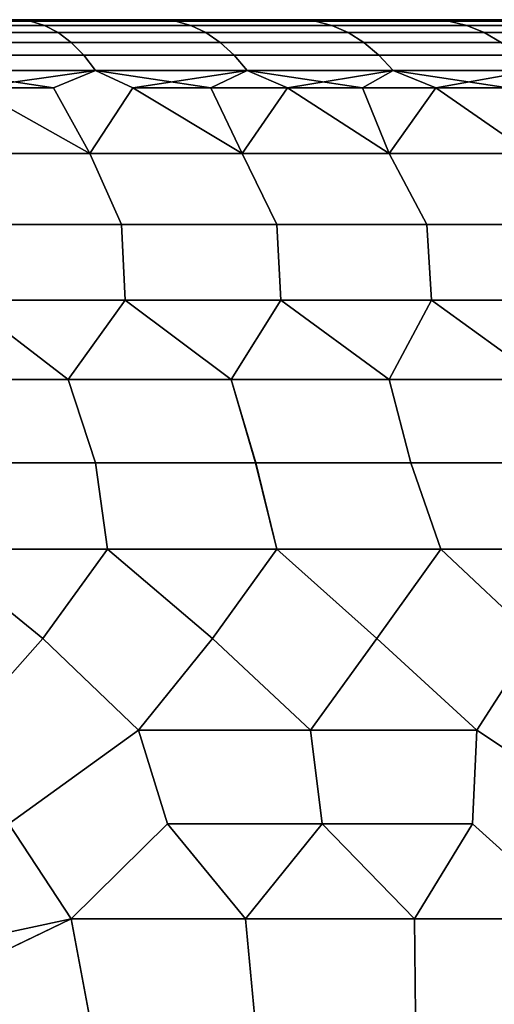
# Model space of a CAD drawing. Header units: metres. Extents: x -109 to 109, y -100 to 58.
# Tile 499 of 642: x 5.33 to 7.08, y 33.09 to 36.7. Entities that reach past the tile are written whole.
import ezdxf

# ---------------------------------------------------------------- set-up
doc = ezdxf.new("R2010")
doc.units = ezdxf.units.M
doc.layers.add('solid_21_062_100_XXX', color=7, linetype='CONTINUOUS')

msp = doc.modelspace()

# ---------------------------------------------------------------- linework, layer by layer
at = {"layer": 'solid_21_062_100_XXX'}
for points in [[(4.823829, 36.694729, 195.392395), (5.230751, 36.700001, 195.725357), (5.374151, 36.694729, 195.689133)], [(5.374151, 36.694729, 214.30574), (4.948279, 36.700001, 214.423279), (4.823829, 36.694729, 214.602463)], [(5.374151, 36.694729, 214.30574), (4.823829, 36.694729, 214.602463), (4.869641, 36.678841, 214.69368), (5.425189, 36.678841, 214.394135)], [(4.823829, 36.694729, 195.392395), (5.374151, 36.694729, 195.689133), (5.425189, 36.678841, 195.600723), (4.869641, 36.678841, 195.301178)], [(5.425189, 36.678841, 214.394135), (4.869641, 36.678841, 214.69368), (4.914473, 36.652508, 214.782944), (5.475135, 36.652508, 214.480637)], [(4.869641, 36.678841, 195.301178), (5.425189, 36.678841, 195.600723), (5.475135, 36.652508, 195.514221), (4.914473, 36.652508, 195.211914)], [(5.374151, 36.694729, 214.30574), (5.230744, 36.700001, 214.269501), (4.948279, 36.700001, 214.423279)], [(5.508409, 36.700001, 214.107285), (5.230751, 36.700001, 195.725357), (4.948285, 36.700001, 195.571594), (5.230744, 36.700001, 214.269501)], [(5.374151, 36.694729, 214.30574), (5.508409, 36.700001, 214.107285), (5.230744, 36.700001, 214.269501)], [(5.781019, 36.700001, 213.936768), (5.508415, 36.700001, 195.887589), (5.230751, 36.700001, 195.725357), (5.508409, 36.700001, 214.107285)], [(5.374151, 36.694729, 195.689133), (5.230751, 36.700001, 195.725357), (5.508415, 36.700001, 195.887589)], [(5.906289, 36.694729, 196.017349), (5.374151, 36.694729, 195.689133), (5.508415, 36.700001, 195.887589), (5.781025, 36.700001, 196.05809)], [(5.906289, 36.694729, 213.977509), (5.508409, 36.700001, 214.107285), (5.374151, 36.694729, 214.30574)], [(5.906289, 36.694729, 213.977509), (5.374151, 36.694729, 214.30574), (5.425189, 36.678841, 214.394135), (5.96238, 36.678841, 214.06279)], [(5.374151, 36.694729, 195.689133), (5.906289, 36.694729, 196.017349), (5.96238, 36.678841, 195.932068), (5.425189, 36.678841, 195.600723)], [(5.96238, 36.678841, 214.06279), (5.425189, 36.678841, 214.394135), (5.475135, 36.652508, 214.480637), (6.017272, 36.652508, 214.146255)], [(5.425189, 36.678841, 195.600723), (5.96238, 36.678841, 195.932068), (6.017272, 36.652508, 195.848618), (5.475135, 36.652508, 195.514221)], [(5.906289, 36.694729, 213.977509), (5.781019, 36.700001, 213.936768), (5.508409, 36.700001, 214.107285)], [(6.048395, 36.700001, 213.758072), (5.781025, 36.700001, 196.05809), (5.508415, 36.700001, 195.887589), (5.781019, 36.700001, 213.936768)], [(5.906289, 36.694729, 213.977509), (6.048395, 36.700001, 213.758072), (5.781019, 36.700001, 213.936768)], [(6.310209, 36.700001, 213.571411), (6.048401, 36.700001, 196.236786), (5.781025, 36.700001, 196.05809), (6.048395, 36.700001, 213.758072)], [(5.906289, 36.694729, 196.017349), (5.781025, 36.700001, 196.05809), (6.048401, 36.700001, 196.236786)], [(6.418441, 36.694729, 196.375961), (5.906289, 36.694729, 196.017349), (6.048401, 36.700001, 196.236786), (6.310215, 36.700001, 196.423447)], [(6.418441, 36.694729, 213.618896), (6.048395, 36.700001, 213.758072), (5.906289, 36.694729, 213.977509)], [(6.418441, 36.694729, 213.618896), (5.906289, 36.694729, 213.977509), (5.96238, 36.678841, 214.06279), (6.479396, 36.678841, 213.700775)], [(5.906289, 36.694729, 196.017349), (6.418441, 36.694729, 196.375961), (6.479396, 36.678841, 196.294098), (5.96238, 36.678841, 195.932068)], [(6.479396, 36.678841, 213.700775), (5.96238, 36.678841, 214.06279), (6.017272, 36.652508, 214.146255), (6.539048, 36.652508, 213.780899)], [(5.96238, 36.678841, 195.932068), (6.479396, 36.678841, 196.294098), (6.539048, 36.652508, 196.213959), (6.017272, 36.652508, 195.848618)], [(6.418441, 36.694729, 213.618896), (6.310209, 36.700001, 213.571411), (6.048395, 36.700001, 213.758072)], [(6.566255, 36.700001, 213.376953), (6.310215, 36.700001, 196.423447), (6.048401, 36.700001, 196.236786), (6.310209, 36.700001, 213.571411)], [(6.418441, 36.694729, 213.618896), (6.566255, 36.700001, 213.376953), (6.310209, 36.700001, 213.571411)], [(6.816346, 36.700001, 213.174805), (6.566261, 36.700001, 196.61792), (6.310215, 36.700001, 196.423447), (6.566255, 36.700001, 213.376953)], [(6.418441, 36.694729, 196.375961), (6.310215, 36.700001, 196.423447), (6.566261, 36.700001, 196.61792)], [(6.908875, 36.694729, 196.763748), (6.418441, 36.694729, 196.375961), (6.566261, 36.700001, 196.61792), (6.816352, 36.700001, 196.820068)], [(6.908875, 36.694729, 213.23111), (6.566255, 36.700001, 213.376953), (6.418441, 36.694729, 213.618896)], [(6.908875, 36.694729, 213.23111), (6.418441, 36.694729, 213.618896), (6.479396, 36.678841, 213.700775), (6.974489, 36.678841, 213.309296)], [(6.418441, 36.694729, 196.375961), (6.908875, 36.694729, 196.763748), (6.974489, 36.678841, 196.685562), (6.479396, 36.678841, 196.294098)], [(6.974489, 36.678841, 213.309296), (6.479396, 36.678841, 213.700775), (6.539048, 36.652508, 213.780899), (7.038698, 36.652508, 213.385818)], [(6.479396, 36.678841, 196.294098), (6.974489, 36.678841, 196.685562), (7.038698, 36.652508, 196.609039), (6.539048, 36.652508, 196.213959)], [(6.908875, 36.694729, 213.23111), (6.816346, 36.700001, 213.174805), (6.566255, 36.700001, 213.376953)], [(7.060173, 36.700001, 212.96524), (6.816352, 36.700001, 196.820068), (6.566261, 36.700001, 196.61792), (6.816346, 36.700001, 213.174805)], [(6.908875, 36.694729, 213.23111), (7.060173, 36.700001, 212.96524), (6.816346, 36.700001, 213.174805)], [(7.060173, 36.700001, 212.96524), (7.060178, 36.700001, 197.029633), (6.816352, 36.700001, 196.820068)], [(6.908875, 36.694729, 196.763748), (6.816352, 36.700001, 196.820068), (7.060178, 36.700001, 197.029633)], [(7.375933, 36.694729, 197.179398), (6.908875, 36.694729, 196.763748), (7.060178, 36.700001, 197.029633), (7.297571, 36.700001, 197.24646)], [(7.375933, 36.694729, 212.81546), (7.060173, 36.700001, 212.96524), (6.908875, 36.694729, 213.23111)], [(7.375933, 36.694729, 212.81546), (6.908875, 36.694729, 213.23111), (6.974489, 36.678841, 213.309296), (7.445982, 36.678841, 212.889709)], [(6.908875, 36.694729, 196.763748), (7.375933, 36.694729, 197.179398), (7.445982, 36.678841, 197.105148), (6.974489, 36.678841, 196.685562)], [(7.445982, 36.678841, 212.889709), (6.974489, 36.678841, 213.309296), (7.038698, 36.652508, 213.385818), (7.514532, 36.652508, 212.962372)], [(6.974489, 36.678841, 196.685562), (7.445982, 36.678841, 197.105148), (7.514532, 36.652508, 197.032486), (7.038698, 36.652508, 196.609039)], [(7.060173, 36.700001, 212.96524), (7.297566, 36.700001, 212.748398), (7.060178, 36.700001, 197.029633)], [(7.375933, 36.694729, 212.81546), (7.297566, 36.700001, 212.748398), (7.060173, 36.700001, 212.96524)], [(7.297566, 36.700001, 212.748398), (7.297571, 36.700001, 197.24646), (7.060178, 36.700001, 197.029633)], [(5.475135, 36.652508, 214.480637), (4.914473, 36.652508, 214.782944), (4.957845, 36.616009, 214.869308), (5.523457, 36.616009, 214.564331)], [(4.914473, 36.652508, 195.211914), (5.475135, 36.652508, 195.514221), (5.523457, 36.616009, 195.430527), (4.957845, 36.616009, 195.125549)], [(6.017272, 36.652508, 214.146255), (5.475135, 36.652508, 214.480637), (5.523457, 36.616009, 214.564331), (6.070378, 36.616009, 214.22699)], [(5.475135, 36.652508, 195.514221), (6.017272, 36.652508, 195.848618), (6.070378, 36.616009, 195.767868), (5.523457, 36.616009, 195.430527)], [(6.539048, 36.652508, 213.780899), (6.017272, 36.652508, 214.146255), (6.070378, 36.616009, 214.22699), (6.596759, 36.616009, 213.858414)], [(6.017272, 36.652508, 195.848618), (6.539048, 36.652508, 196.213959), (6.596759, 36.616009, 196.136444), (6.070378, 36.616009, 195.767868)], [(7.038698, 36.652508, 213.385818), (6.539048, 36.652508, 213.780899), (6.596759, 36.616009, 213.858414), (7.100819, 36.616009, 213.459854)], [(6.539048, 36.652508, 196.213959), (7.038698, 36.652508, 196.609039), (7.100819, 36.616009, 196.535004), (6.596759, 36.616009, 196.136444)], [(7.514532, 36.652508, 212.962372), (7.038698, 36.652508, 213.385818), (7.100819, 36.616009, 213.459854), (7.580852, 36.616009, 213.032669)], [(7.038698, 36.652508, 196.609039), (7.514532, 36.652508, 197.032486), (7.580852, 36.616009, 196.962204), (7.100819, 36.616009, 196.535004)], [(5.523457, 36.616009, 214.564331), (4.957845, 36.616009, 214.869308), (4.999297, 36.569733, 214.951843), (5.569637, 36.569733, 214.644318)], [(4.957845, 36.616009, 195.125549), (5.523457, 36.616009, 195.430527), (5.569637, 36.569733, 195.35054), (4.999297, 36.569733, 195.043015)], [(6.070378, 36.616009, 214.22699), (5.523457, 36.616009, 214.564331), (5.569637, 36.569733, 214.644318), (6.121131, 36.569733, 214.304153)], [(5.523457, 36.616009, 195.430527), (6.070378, 36.616009, 195.767868), (6.121131, 36.569733, 195.690704), (5.569637, 36.569733, 195.35054)], [(6.596759, 36.616009, 213.858414), (6.070378, 36.616009, 214.22699), (6.121131, 36.569733, 214.304153), (6.651913, 36.569733, 213.932495)], [(6.070378, 36.616009, 195.767868), (6.596759, 36.616009, 196.136444), (6.651913, 36.569733, 196.062363), (6.121131, 36.569733, 195.690704)], [(7.100819, 36.616009, 213.459854), (6.596759, 36.616009, 213.858414), (6.651913, 36.569733, 213.932495), (7.160187, 36.569733, 213.530609)], [(6.596759, 36.616009, 196.136444), (7.100819, 36.616009, 196.535004), (7.160187, 36.569733, 196.464249), (6.651913, 36.569733, 196.062363)], [(5.569637, 36.569733, 214.644318), (4.999297, 36.569733, 214.951843), (5.038385, 36.514175, 215.029678), (5.613184, 36.514175, 214.719757)], [(4.999297, 36.569733, 195.043015), (5.569637, 36.569733, 195.35054), (5.613184, 36.514175, 195.275116), (5.038385, 36.514175, 194.965179)], [(6.121131, 36.569733, 214.304153), (5.569637, 36.569733, 214.644318), (5.613184, 36.514175, 214.719757), (6.16899, 36.514175, 214.376923)], [(5.569637, 36.569733, 195.35054), (6.121131, 36.569733, 195.690704), (6.16899, 36.514175, 195.617935), (5.613184, 36.514175, 195.275116)], [(6.651913, 36.569733, 213.932495), (6.121131, 36.569733, 214.304153), (6.16899, 36.514175, 214.376923), (6.703922, 36.514175, 214.002365)], [(6.121131, 36.569733, 195.690704), (6.651913, 36.569733, 196.062363), (6.703922, 36.514175, 195.992508), (6.16899, 36.514175, 195.617935)], [(7.160187, 36.569733, 213.530609), (6.651913, 36.569733, 213.932495), (6.703922, 36.514175, 214.002365), (7.216171, 36.514175, 213.597321)], [(6.651913, 36.569733, 196.062363), (7.160187, 36.569733, 196.464249), (7.216171, 36.514175, 196.397537), (6.703922, 36.514175, 195.992508)], [(5.038385, 36.514175, 215.029678), (5.163188, 36.450001, 215.056961), (5.459018, 36.450001, 214.899536)], [(5.613184, 36.514175, 214.719757), (5.038385, 36.514175, 215.029678), (5.459018, 36.450001, 214.899536)], [(5.038385, 36.514175, 194.965179), (5.613184, 36.514175, 195.275116), (5.163188, 36.450001, 194.937912)], [(5.613184, 36.514175, 195.275116), (5.459018, 36.450001, 195.095322), (5.163188, 36.450001, 194.937912)], [(5.613184, 36.514175, 214.719757), (5.459018, 36.450001, 214.899536), (5.592396, 36.209625, 215.116104), (5.750053, 36.450001, 214.733414)], [(5.613184, 36.514175, 195.275116), (5.750053, 36.450001, 195.261444), (5.592396, 36.209625, 194.878754), (5.459018, 36.450001, 195.095322)], [(5.613184, 36.514175, 214.719757), (5.750053, 36.450001, 214.733414), (6.036038, 36.450001, 214.558746)], [(6.16899, 36.514175, 214.376923), (5.613184, 36.514175, 214.719757), (6.036038, 36.450001, 214.558746)], [(5.613184, 36.514175, 195.275116), (6.16899, 36.514175, 195.617935), (5.750053, 36.450001, 195.261444)], [(6.16899, 36.514175, 195.617935), (6.036038, 36.450001, 195.436111), (5.750053, 36.450001, 195.261444)], [(6.16899, 36.514175, 214.376923), (6.036038, 36.450001, 214.558746), (6.316722, 36.450001, 214.375687)], [(6.16899, 36.514175, 195.617935), (6.316722, 36.450001, 195.619186), (6.150958, 36.209625, 195.208237), (6.036038, 36.450001, 195.436111)], [(6.16899, 36.514175, 214.376923), (6.316722, 36.450001, 214.375687), (6.591857, 36.450001, 214.184372)], [(6.703922, 36.514175, 214.002365), (6.16899, 36.514175, 214.376923), (6.591857, 36.450001, 214.184372)], [(6.16899, 36.514175, 195.617935), (6.703922, 36.514175, 195.992508), (6.316722, 36.450001, 195.619186)], [(6.703922, 36.514175, 195.992508), (6.591857, 36.450001, 195.810486), (6.316722, 36.450001, 195.619186)], [(6.703922, 36.514175, 214.002365), (6.591857, 36.450001, 214.184372), (6.861204, 36.450001, 213.985001)], [(6.703922, 36.514175, 195.992508), (6.861204, 36.450001, 196.009857), (6.690166, 36.209625, 195.568527), (6.591857, 36.450001, 195.810486)], [(6.703922, 36.514175, 214.002365), (6.861204, 36.450001, 213.985001), (7.124524, 36.450001, 213.777725)], [(7.216171, 36.514175, 213.597321), (6.703922, 36.514175, 214.002365), (7.124524, 36.450001, 213.777725)], [(6.703922, 36.514175, 195.992508), (7.216171, 36.514175, 196.397537), (6.861204, 36.450001, 196.009857)], [(7.216171, 36.514175, 196.397537), (7.124524, 36.450001, 196.217133), (6.861204, 36.450001, 196.009857)], [(5.01624, 36.209625, 215.413757), (5.592396, 36.209625, 215.116104), (5.163188, 36.450001, 215.056961)], [(5.592396, 36.209625, 194.878754), (5.01624, 36.209625, 194.5811), (5.163188, 36.450001, 194.937912), (5.459018, 36.450001, 195.095322)], [(5.592396, 36.209625, 215.116104), (5.459018, 36.450001, 214.899536), (5.163188, 36.450001, 215.056961)], [(5.592396, 36.209625, 215.116104), (6.150958, 36.209625, 214.786621), (5.750053, 36.450001, 214.733414)], [(6.150958, 36.209625, 195.208237), (5.592396, 36.209625, 194.878754), (5.750053, 36.450001, 195.261444)], [(6.150958, 36.209625, 214.786621), (6.036038, 36.450001, 214.558746), (5.750053, 36.450001, 214.733414)], [(6.150958, 36.209625, 195.208237), (5.750053, 36.450001, 195.261444), (6.036038, 36.450001, 195.436111)], [(6.150958, 36.209625, 214.786621), (6.690166, 36.209625, 214.426331), (6.316722, 36.450001, 214.375687), (6.036038, 36.450001, 214.558746)], [(6.690166, 36.209625, 195.568527), (6.150958, 36.209625, 195.208237), (6.316722, 36.450001, 195.619186)], [(6.690166, 36.209625, 214.426331), (6.591857, 36.450001, 214.184372), (6.316722, 36.450001, 214.375687)], [(6.690166, 36.209625, 195.568527), (6.316722, 36.450001, 195.619186), (6.591857, 36.450001, 195.810486)], [(6.690166, 36.209625, 214.426331), (7.208323, 36.209625, 214.036377), (6.861204, 36.450001, 213.985001), (6.591857, 36.450001, 214.184372)], [(7.208323, 36.209625, 195.958481), (6.690166, 36.209625, 195.568527), (6.861204, 36.450001, 196.009857)], [(7.208323, 36.209625, 214.036377), (7.124524, 36.450001, 213.777725), (6.861204, 36.450001, 213.985001)], [(7.208323, 36.209625, 195.958481), (6.861204, 36.450001, 196.009857), (7.124524, 36.450001, 196.217133)], [(5.592396, 36.209625, 215.116104), (5.01624, 36.209625, 215.413757), (5.12001, 35.949127, 215.629242), (5.708085, 35.949127, 215.325439)], [(5.01624, 36.209625, 194.5811), (5.592396, 36.209625, 194.878754), (5.708085, 35.949127, 194.669434), (5.12001, 35.949127, 194.365616)], [(6.150958, 36.209625, 214.786621), (5.592396, 36.209625, 215.116104), (5.708085, 35.949127, 215.325439), (6.278201, 35.949127, 214.989136)], [(5.592396, 36.209625, 194.878754), (6.150958, 36.209625, 195.208237), (6.278201, 35.949127, 195.005737), (5.708085, 35.949127, 194.669434)], [(6.690166, 36.209625, 214.426331), (6.150958, 36.209625, 214.786621), (6.278201, 35.949127, 214.989136), (6.828563, 35.949127, 214.621384)], [(6.150958, 36.209625, 195.208237), (6.690166, 36.209625, 195.568527), (6.828563, 35.949127, 195.373474), (6.278201, 35.949127, 195.005737)], [(7.208323, 36.209625, 214.036377), (6.690166, 36.209625, 214.426331), (6.828563, 35.949127, 214.621384), (7.35744, 35.949127, 214.223373)], [(6.690166, 36.209625, 195.568527), (7.208323, 36.209625, 195.958481), (7.35744, 35.949127, 195.7715), (6.828563, 35.949127, 195.373474)], [(5.132861, 35.672371, 215.86702), (5.72145, 35.672371, 215.569046), (5.708085, 35.949127, 215.325439), (5.12001, 35.949127, 215.629242)], [(5.132708, 35.672371, 194.127777), (5.12001, 35.949127, 194.365616), (5.708085, 35.949127, 194.669434), (5.721288, 35.672371, 194.42572)], [(5.72145, 35.672371, 215.569046), (6.292806, 35.672371, 215.239243), (6.278201, 35.949127, 214.989136), (5.708085, 35.949127, 215.325439)], [(5.721288, 35.672371, 194.42572), (5.708085, 35.949127, 194.669434), (6.278201, 35.949127, 195.005737), (6.292636, 35.672371, 194.755508)], [(6.292806, 35.672371, 215.239243), (6.845208, 35.672371, 214.878586), (6.828563, 35.949127, 214.621384), (6.278201, 35.949127, 214.989136)], [(6.292636, 35.672371, 194.755508), (6.278201, 35.949127, 195.005737), (6.828563, 35.949127, 195.373474), (6.845032, 35.672371, 195.11615)], [(6.845208, 35.672371, 214.878586), (7.376991, 35.672371, 214.488174), (7.35744, 35.949127, 214.223373), (6.828563, 35.949127, 214.621384)], [(6.845032, 35.672371, 195.11615), (6.828563, 35.949127, 195.373474), (7.35744, 35.949127, 195.7715), (7.376811, 35.672371, 195.506546)], [(4.897419, 35.380749, 216.193802), (5.512453, 35.380749, 215.904144), (5.132861, 35.672371, 215.86702)], [(4.897438, 35.380749, 193.801071), (5.132708, 35.672371, 194.127777), (5.512473, 35.380749, 194.090729)], [(5.512473, 35.380749, 194.090729), (5.132708, 35.672371, 194.127777), (5.721288, 35.672371, 194.42572)], [(5.512453, 35.380749, 215.904144), (5.72145, 35.672371, 215.569046), (5.132861, 35.672371, 215.86702)], [(5.512453, 35.380749, 215.904144), (6.110428, 35.380749, 215.580719), (5.72145, 35.672371, 215.569046)], [(5.512473, 35.380749, 194.090729), (5.721288, 35.672371, 194.42572), (6.110448, 35.380749, 194.414154)], [(6.110448, 35.380749, 194.414154), (5.721288, 35.672371, 194.42572), (6.292636, 35.672371, 194.755508)], [(6.110428, 35.380749, 215.580719), (6.292806, 35.672371, 215.239243), (5.72145, 35.672371, 215.569046)], [(6.110428, 35.380749, 215.580719), (6.689493, 35.380749, 215.224564), (6.292806, 35.672371, 215.239243)], [(6.110448, 35.380749, 194.414154), (6.292636, 35.672371, 194.755508), (6.689514, 35.380749, 194.770325)], [(6.689514, 35.380749, 194.770325), (6.292636, 35.672371, 194.755508), (6.845032, 35.672371, 195.11615)], [(6.689493, 35.380749, 215.224564), (6.845208, 35.672371, 214.878586), (6.292806, 35.672371, 215.239243)], [(6.689493, 35.380749, 215.224564), (7.247856, 35.380749, 214.836746), (6.845208, 35.672371, 214.878586)], [(6.689514, 35.380749, 194.770325), (6.845032, 35.672371, 195.11615), (7.247878, 35.380749, 195.158142)], [(7.247878, 35.380749, 195.158142), (6.845032, 35.672371, 195.11615), (7.376811, 35.672371, 195.506546)], [(7.247856, 35.380749, 214.836746), (7.376991, 35.672371, 214.488174), (6.845208, 35.672371, 214.878586)], [(5.613014, 35.075718, 216.053772), (5.512453, 35.380749, 215.904144), (4.897419, 35.380749, 216.193802), (5.009668, 35.075718, 216.339905)], [(4.897438, 35.380749, 193.801071), (5.512473, 35.380749, 194.090729), (5.613052, 35.075718, 193.941101), (5.009704, 35.075718, 193.654968)], [(6.20008, 35.075718, 215.735565), (6.110428, 35.380749, 215.580719), (5.512453, 35.380749, 215.904144), (5.613014, 35.075718, 216.053772)], [(5.512473, 35.380749, 194.090729), (6.110448, 35.380749, 194.414154), (6.200121, 35.075718, 194.259308), (5.613052, 35.075718, 193.941101)], [(6.20008, 35.075718, 215.735565), (6.769165, 35.075718, 215.38623), (6.689493, 35.380749, 215.224564), (6.110428, 35.380749, 215.580719)], [(6.110448, 35.380749, 194.414154), (6.689514, 35.380749, 194.770325), (6.769208, 35.075718, 194.608658), (6.200121, 35.075718, 194.259308)], [(6.769165, 35.075718, 215.38623), (7.318618, 35.075718, 215.006744), (7.247856, 35.380749, 214.836746), (6.689493, 35.380749, 215.224564)], [(7.247878, 35.380749, 195.158142), (7.318664, 35.075718, 194.988144), (6.769208, 35.075718, 194.608658), (6.689514, 35.380749, 194.770325)], [(5.017682, 34.758801, 216.507751), (5.656822, 34.758801, 216.207474), (5.613014, 35.075718, 216.053772), (5.009668, 35.075718, 216.339905)], [(5.613052, 35.075718, 193.941101), (5.656797, 34.758801, 193.787369), (5.017663, 34.758801, 193.487091), (5.009704, 35.075718, 193.654968)], [(5.656822, 34.758801, 216.207474), (6.278069, 34.758801, 215.871735), (6.20008, 35.075718, 215.735565), (5.613014, 35.075718, 216.053772)], [(6.200121, 35.075718, 194.259308), (6.278041, 34.758801, 194.123108), (5.656797, 34.758801, 193.787369), (5.613052, 35.075718, 193.941101)], [(6.278069, 34.758801, 215.871735), (6.879461, 34.758801, 215.501602), (6.769165, 35.075718, 215.38623), (6.20008, 35.075718, 215.735565)], [(6.200121, 35.075718, 194.259308), (6.769208, 35.075718, 194.608658), (6.879428, 34.758801, 194.493225), (6.278041, 34.758801, 194.123108)], [(7.459094, 34.758801, 215.098251), (7.318618, 35.075718, 215.006744), (6.769165, 35.075718, 215.38623), (6.879461, 34.758801, 215.501602)], [(6.769208, 35.075718, 194.608658), (7.318664, 35.075718, 194.988144), (7.459057, 34.758801, 194.896576), (6.879428, 34.758801, 194.493225)], [(5.121126, 34.095703, 216.729691), (5.419725, 34.431583, 216.472519), (5.017682, 34.758801, 216.507751), (4.781694, 34.431583, 216.752701)], [(5.017663, 34.758801, 193.487091), (5.419761, 34.431583, 193.522354), (5.121132, 34.095703, 193.265167), (4.781723, 34.431583, 193.242172)], [(5.017663, 34.758801, 193.487091), (5.656797, 34.758801, 193.787369), (5.419761, 34.431583, 193.522354)], [(5.419725, 34.431583, 216.472519), (5.656822, 34.758801, 216.207474), (5.017682, 34.758801, 216.507751)], [(5.769957, 34.095703, 216.424576), (6.041416, 34.431583, 216.15773), (5.656822, 34.758801, 216.207474), (5.419725, 34.431583, 216.472519)], [(5.656797, 34.758801, 193.787369), (6.041457, 34.431583, 193.837158), (5.769965, 34.095703, 193.570297), (5.419761, 34.431583, 193.522354)], [(5.656797, 34.758801, 193.787369), (6.278041, 34.758801, 194.123108), (6.041457, 34.431583, 193.837158)], [(6.041416, 34.431583, 216.15773), (6.278069, 34.758801, 215.871735), (5.656822, 34.758801, 216.207474)], [(6.400688, 34.095703, 216.083603), (6.644891, 34.431583, 215.809296), (6.278069, 34.758801, 215.871735), (6.041416, 34.431583, 216.15773)], [(6.278041, 34.758801, 194.123108), (6.644938, 34.431583, 194.185593), (6.400697, 34.095703, 193.91127), (6.041457, 34.431583, 193.837158)], [(6.278041, 34.758801, 194.123108), (6.879428, 34.758801, 194.493225), (6.644938, 34.431583, 194.185593)], [(6.644891, 34.431583, 215.809296), (6.879461, 34.758801, 215.501602), (6.278069, 34.758801, 215.871735)], [(7.011339, 34.095703, 215.707855), (7.228331, 34.431583, 215.428268), (6.879461, 34.758801, 215.501602), (6.644891, 34.431583, 215.809296)], [(6.879428, 34.758801, 194.493225), (7.228382, 34.431583, 194.566635), (7.011349, 34.095703, 194.287018), (6.644938, 34.431583, 194.185593)], [(6.879428, 34.758801, 194.493225), (7.459057, 34.758801, 194.896576), (7.228382, 34.431583, 194.566635)], [(7.228331, 34.431583, 215.428268), (7.459094, 34.758801, 215.098251), (6.879461, 34.758801, 215.501602)], [(5.294778, 33.752846, 216.747452), (5.769957, 34.095703, 216.424576), (5.419725, 34.431583, 216.472519), (5.121126, 34.095703, 216.729691)], [(5.419761, 34.431583, 193.522354), (5.769965, 34.095703, 193.570297), (5.294777, 33.752846, 193.247406), (5.121132, 34.095703, 193.265167)], [(5.769957, 34.095703, 216.424576), (6.400688, 34.095703, 216.083603), (6.041416, 34.431583, 216.15773)], [(6.041457, 34.431583, 193.837158), (6.400697, 34.095703, 193.91127), (5.769965, 34.095703, 193.570297)], [(6.400688, 34.095703, 216.083603), (7.011339, 34.095703, 215.707855), (6.644891, 34.431583, 215.809296)], [(6.644938, 34.431583, 194.185593), (7.011349, 34.095703, 194.287018), (6.400697, 34.095703, 193.91127)], [(7.528355, 33.752846, 215.457916), (7.599995, 34.095703, 215.298508), (7.228331, 34.431583, 215.428268), (7.011339, 34.095703, 215.707855)], [(7.228382, 34.431583, 194.566635), (7.600005, 34.095703, 194.696365), (7.528343, 33.752846, 194.536942), (7.011349, 34.095703, 194.287018)], [(5.769965, 34.095703, 193.570297), (5.876716, 33.752846, 193.527374), (5.523942, 33.404716, 193.284576), (5.294777, 33.752846, 193.247406)], [(5.523942, 33.404716, 216.710281), (5.876719, 33.752846, 216.467484), (5.769957, 34.095703, 216.424576), (5.294778, 33.752846, 216.747452)], [(5.876719, 33.752846, 216.467484), (6.443905, 33.752846, 216.158707), (6.400688, 34.095703, 216.083603), (5.769957, 34.095703, 216.424576)], [(5.769965, 34.095703, 193.570297), (6.400697, 34.095703, 193.91127), (6.443899, 33.752846, 193.836151), (5.876716, 33.752846, 193.527374)], [(6.443905, 33.752846, 216.158707), (6.994911, 33.752846, 215.821899), (7.011339, 34.095703, 215.707855), (6.400688, 34.095703, 216.083603)], [(7.011349, 34.095703, 194.287018), (6.994902, 33.752846, 194.172958), (6.443899, 33.752846, 193.836151), (6.400697, 34.095703, 193.91127)], [(7.011349, 34.095703, 194.287018), (7.528343, 33.752846, 194.536942), (7.381777, 33.404716, 194.357224), (6.994902, 33.752846, 194.172958)], [(7.381767, 33.404716, 215.63765), (7.528355, 33.752846, 215.457916), (7.011339, 34.095703, 215.707855), (6.994911, 33.752846, 215.821899)], [(4.913617, 33.273304, 216.997437), (5.523942, 33.404716, 216.710281), (5.294778, 33.752846, 216.747452), (4.868763, 33.404686, 216.997437)], [(5.294777, 33.752846, 193.247406), (5.523942, 33.404716, 193.284576), (4.913553, 33.273514, 192.997437), (4.868765, 33.404678, 192.997437)], [(5.523942, 33.404716, 216.710281), (6.162676, 33.404716, 216.387177), (5.876719, 33.752846, 216.467484)], [(5.876716, 33.752846, 193.527374), (6.162681, 33.404716, 193.607697), (5.523942, 33.404716, 193.284576)], [(5.876716, 33.752846, 193.527374), (6.443899, 33.752846, 193.836151), (6.162681, 33.404716, 193.607697)], [(6.162676, 33.404716, 216.387177), (6.443905, 33.752846, 216.158707), (5.876719, 33.752846, 216.467484)], [(6.162676, 33.404716, 216.387177), (6.782583, 33.404716, 216.029266), (6.443905, 33.752846, 216.158707)], [(6.443899, 33.752846, 193.836151), (6.78259, 33.404716, 193.965607), (6.162681, 33.404716, 193.607697)], [(6.443899, 33.752846, 193.836151), (6.994902, 33.752846, 194.172958), (6.78259, 33.404716, 193.965607)], [(6.782583, 33.404716, 216.029266), (6.994911, 33.752846, 215.821899), (6.443905, 33.752846, 216.158707)], [(6.782583, 33.404716, 216.029266), (7.381767, 33.404716, 215.63765), (6.994911, 33.752846, 215.821899)], [(6.994902, 33.752846, 194.172958), (7.381777, 33.404716, 194.357224), (6.78259, 33.404716, 193.965607)], [(4.913553, 33.273514, 192.997437), (5.523942, 33.404716, 193.284576), (4.951702, 33.1297, 192.997437)], [(4.951791, 33.129299, 216.997437), (5.523942, 33.404716, 216.710281), (4.913617, 33.273304, 216.997437)], [(4.951702, 33.1297, 192.997437), (5.523942, 33.404716, 193.284576), (5.589037, 33.053066, 193.274017), (4.967477, 33.052994, 192.997437)], [(4.951791, 33.129299, 216.997437), (4.967484, 33.052963, 216.997437), (5.589036, 33.053066, 216.72084), (5.523942, 33.404716, 216.710281)], [(6.196385, 33.053066, 216.411484), (6.162676, 33.404716, 216.387177), (5.523942, 33.404716, 216.710281), (5.589036, 33.053066, 216.72084)], [(5.523942, 33.404716, 193.284576), (6.162681, 33.404716, 193.607697), (6.196386, 33.053066, 193.583389), (5.589037, 33.053066, 193.274017)], [(6.196385, 33.053066, 216.411484), (6.786668, 33.053066, 216.070679), (6.782583, 33.404716, 216.029266), (6.162676, 33.404716, 216.387177)], [(6.162681, 33.404716, 193.607697), (6.78259, 33.404716, 193.965607), (6.786669, 33.053066, 193.924179), (6.196386, 33.053066, 193.583389)], [(6.786668, 33.053066, 216.070679), (7.358259, 33.053066, 215.699371), (7.381767, 33.404716, 215.63765), (6.782583, 33.404716, 216.029266)], [(7.381777, 33.404716, 194.357224), (7.35826, 33.053066, 194.295486), (6.786669, 33.053066, 193.924179), (6.78259, 33.404716, 193.965607)]]:
    msp.add_3dface(points, dxfattribs=at)

doc.saveas('drawing.dxf')
